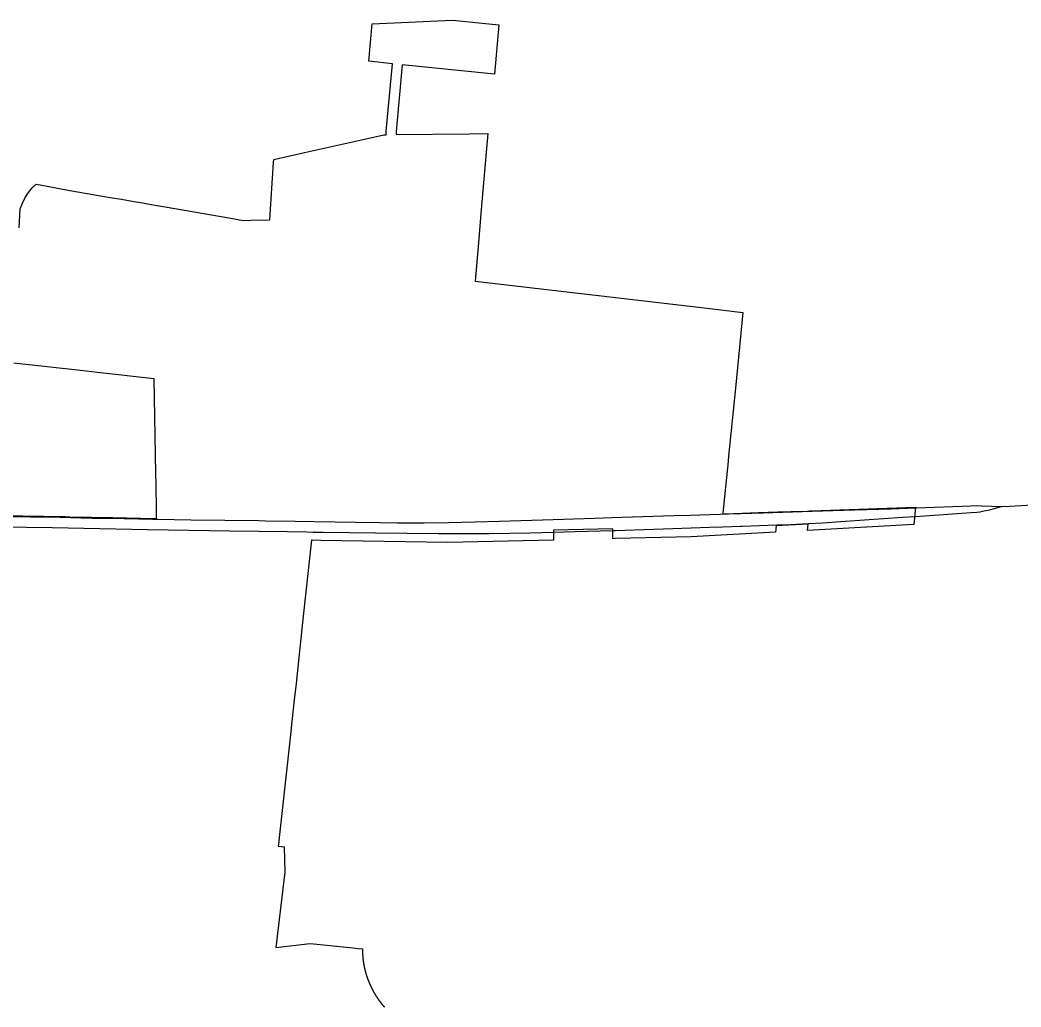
# Model space of a CAD drawing. Extents: x 0 to 34, y 0 to 22.
# Drawn here: x 7.4374 to 7.5358, y 16.0448 to 16.1419 of the extents above; entities that cross this region are included whole.
import ezdxf

# ---------------------------------------------------------------- set-up
doc = ezdxf.new("R2010")
doc.units = 0
doc.layers.add('GM_X_Corporation', color=7, linetype='Continuous')
doc.layers.add('GM_X_US_Route', color=7, linetype='Continuous')

msp = doc.modelspace()

# ---------------------------------------------------------------- linework, layer by layer
at = {"layer": 'GM_X_Corporation'}
for points in [[(7.43729740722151, 16.121432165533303), (7.437412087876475, 16.123304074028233), (7.4376221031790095, 16.123859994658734), (7.437890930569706, 16.12439044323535), (7.4382147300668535, 16.124888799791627), (7.43859074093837, 16.125349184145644), (7.438966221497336, 16.125718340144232), (7.4393653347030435, 16.12564485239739), (7.442291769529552, 16.125105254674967), (7.446262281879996, 16.12441575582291), (7.447363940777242, 16.12422432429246), (7.4484154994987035, 16.12404132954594), (7.449438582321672, 16.12386360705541), (7.450289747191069, 16.12371594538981), (7.45166827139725, 16.123476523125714), (7.458103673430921, 16.122358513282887), (7.459312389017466, 16.12214862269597), (7.46011872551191, 16.122163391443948), (7.4619581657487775, 16.122197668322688), (7.462311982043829, 16.127837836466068), (7.462331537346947, 16.12814948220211), (7.465059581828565, 16.12875963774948), (7.470965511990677, 16.130081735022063), (7.473148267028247, 16.1305700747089), (7.473372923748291, 16.130572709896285), (7.473401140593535, 16.130888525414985), (7.4739977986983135, 16.13755849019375), (7.471674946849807, 16.137793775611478), (7.472005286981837, 16.141476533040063), (7.479924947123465, 16.141850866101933), (7.48413794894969, 16.141408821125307), (7.484477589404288, 16.14137926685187), (7.484054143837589, 16.136536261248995), (7.4836992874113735, 16.13656635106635), (7.47495211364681, 16.13745925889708), (7.4743714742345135, 16.130900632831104), (7.474361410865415, 16.130587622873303), (7.4815454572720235, 16.13067501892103), (7.483377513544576, 16.130698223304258), (7.482743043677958, 16.123207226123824), (7.482467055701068, 16.119949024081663), (7.4821482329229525, 16.116183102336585), (7.504413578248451, 16.113578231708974), (7.508470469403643, 16.113104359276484), (7.507727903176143, 16.10566355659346), (7.507058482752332, 16.09895752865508), (7.506972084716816, 16.09809203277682), (7.506946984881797, 16.097840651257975), (7.506565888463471, 16.094023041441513), (7.5064991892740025, 16.09333460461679), (7.506746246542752, 16.093318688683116), (7.510007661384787, 16.09342429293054), (7.511897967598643, 16.09348536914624), (7.513184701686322, 16.093527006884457), (7.513680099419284, 16.093543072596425), (7.514826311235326, 16.093580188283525), (7.515005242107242, 16.09358599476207), (7.515221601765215, 16.093593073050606), (7.525436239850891, 16.093944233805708), (7.525262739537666, 16.092241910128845), (7.5148067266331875, 16.09166708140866), (7.514871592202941, 16.09229622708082), (7.511754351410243, 16.092124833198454), (7.51168790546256, 16.091495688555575), (7.503390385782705, 16.091038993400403), (7.495922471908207, 16.090862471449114), (7.495670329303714, 16.090856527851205), (7.495670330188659, 16.09182107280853), (7.489836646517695, 16.091682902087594), (7.489859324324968, 16.090718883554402), (7.47944465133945, 16.090472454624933), (7.466961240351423, 16.09069796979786), (7.466110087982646, 16.090706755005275), (7.466050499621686, 16.090707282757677), (7.4652415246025, 16.08322928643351), (7.464700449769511, 16.07823147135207), (7.464525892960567, 16.076616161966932), (7.4643513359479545, 16.075002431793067), (7.464119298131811, 16.072876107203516), (7.4639436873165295, 16.071265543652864), (7.463036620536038, 16.06295009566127), (7.4629079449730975, 16.061768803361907), (7.462794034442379, 16.060834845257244), (7.462769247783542, 16.060630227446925), (7.463353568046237, 16.060557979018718), (7.463411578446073, 16.058090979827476), (7.463411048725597, 16.058086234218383), (7.463122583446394, 16.05561711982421), (7.462543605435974, 16.050654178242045), (7.465914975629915, 16.051069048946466), (7.470144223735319, 16.05062459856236), (7.470603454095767, 16.050576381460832), (7.471051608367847, 16.05053135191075), (7.471053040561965, 16.050414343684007), (7.4710532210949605, 16.050398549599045), (7.471053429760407, 16.050382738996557), (7.471053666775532, 16.050366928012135), (7.471053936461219, 16.05035113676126), (7.471054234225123, 16.050335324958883), (7.47105456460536, 16.050319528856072), (7.471054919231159, 16.05030372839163), (7.471055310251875, 16.05028792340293), (7.4710557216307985, 16.05027212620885), (7.471056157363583, 16.05025633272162), (7.471056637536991, 16.050240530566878), (7.471057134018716, 16.050224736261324), (7.471057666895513, 16.0502089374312), (7.471058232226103, 16.050193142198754), (7.471058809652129, 16.050177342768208), (7.471059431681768, 16.050161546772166), (7.471060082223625, 16.05014576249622), (7.471060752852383, 16.05012996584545), (7.471061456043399, 16.050114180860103), (7.471062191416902, 16.05009837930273), (7.471062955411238, 16.05008259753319), (7.471063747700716, 16.050066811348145), (7.471064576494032, 16.05005102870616), (7.471065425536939, 16.050035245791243), (7.4710663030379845, 16.050019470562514), (7.471067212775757, 16.05000368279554), (7.471068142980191, 16.04998791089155), (7.47106912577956, 16.049972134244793), (7.471070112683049, 16.049956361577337), (7.471071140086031, 16.04994058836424), (7.471072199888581, 16.049924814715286), (7.471073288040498, 16.049909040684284), (7.471074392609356, 16.049893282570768), (7.4710755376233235, 16.049877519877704), (7.471076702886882, 16.049861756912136), (7.471077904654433, 16.049845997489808), (7.471079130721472, 16.049830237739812), (7.471080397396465, 16.049814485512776), (7.471081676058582, 16.049798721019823), (7.47108299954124, 16.04978297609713), (7.471084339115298, 16.049767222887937), (7.471085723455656, 16.049751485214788), (7.471087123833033, 16.049735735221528), (7.471088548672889, 16.049719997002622), (7.471090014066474, 16.049704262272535), (7.471091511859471, 16.049688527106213), (7.471093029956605, 16.049672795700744), (7.471093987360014, 16.049662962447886), (7.471094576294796, 16.049657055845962), (7.471096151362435, 16.04964134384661), (7.471097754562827, 16.049625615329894), (7.471099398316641, 16.049609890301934), (7.471101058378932, 16.049594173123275), (7.471102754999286, 16.049578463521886), (7.471104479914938, 16.049562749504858), (7.471106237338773, 16.049547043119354), (7.47110801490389, 16.049531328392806), (7.471109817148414, 16.049515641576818), (7.4711116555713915, 16.04949993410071), (7.471113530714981, 16.04948424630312), (7.471115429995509, 16.049468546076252), (7.471117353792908, 16.049452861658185), (7.4711193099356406, 16.04943717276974), (7.471121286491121, 16.049421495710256), (7.471123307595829, 16.04940581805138), (7.471125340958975, 16.049390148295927), (7.471127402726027, 16.049374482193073), (7.471129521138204, 16.04935881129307), (7.471131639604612, 16.04934314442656), (7.471133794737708, 16.049327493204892), (7.471135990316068, 16.04931183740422), (7.471138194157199, 16.04929619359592), (7.471140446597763, 16.04928054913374), (7.471142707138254, 16.04926490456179), (7.471145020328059, 16.049249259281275), (7.471147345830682, 16.049233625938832), (7.471149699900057, 16.049218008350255), (7.471152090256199, 16.04920237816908), (7.4711545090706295, 16.049186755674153), (7.471156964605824, 16.04917115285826), (7.471159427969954, 16.0491555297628), (7.471161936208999, 16.049139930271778), (7.4711644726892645, 16.049124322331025), (7.471167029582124, 16.049108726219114), (7.471169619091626, 16.049093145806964), (7.4711722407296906, 16.04907754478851), (7.471174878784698, 16.049061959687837), (7.471177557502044, 16.04904638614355), (7.471180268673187, 16.04903081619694), (7.471182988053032, 16.049015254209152), (7.471185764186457, 16.048999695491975), (7.471188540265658, 16.0489841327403), (7.471191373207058, 16.048968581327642), (7.47119421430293, 16.04895303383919), (7.47119709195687, 16.048937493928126), (7.471200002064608, 16.048921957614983), (7.471202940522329, 16.04890642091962), (7.471205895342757, 16.048890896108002), (7.471208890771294, 16.048875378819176), (7.471211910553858, 16.04885986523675), (7.47121495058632, 16.04884435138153), (7.471218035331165, 16.048828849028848), (7.471221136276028, 16.04881334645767), (7.471224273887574, 16.04879785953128), (7.471227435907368, 16.04878238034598), (7.47123063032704, 16.04876690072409), (7.471233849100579, 16.048751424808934), (7.471237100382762, 16.048735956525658), (7.471240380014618, 16.048720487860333), (7.4712436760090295, 16.048705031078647), (7.471247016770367, 16.048689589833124), (7.471250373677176, 16.048674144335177), (7.471253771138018, 16.048658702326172), (7.4712571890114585, 16.048643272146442), (7.471260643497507, 16.048627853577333), (7.471264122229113, 16.04861243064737), (7.471267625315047, 16.048597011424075), (7.471271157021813, 16.048581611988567), (7.471274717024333, 16.04856620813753), (7.4712783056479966, 16.048550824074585), (7.4712819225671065, 16.048535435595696), (7.4712855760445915, 16.048520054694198), (7.471289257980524, 16.048504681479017), (7.471292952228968, 16.04848932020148), (7.471296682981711, 16.04847396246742), (7.471300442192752, 16.04845861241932), (7.471304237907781, 16.04844326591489), (7.471308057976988, 16.048427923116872), (7.4713119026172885, 16.048412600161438), (7.471315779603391, 16.048397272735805), (7.471319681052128, 16.048381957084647), (7.471323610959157, 16.048366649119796), (7.471327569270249, 16.048351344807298), (7.471331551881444, 16.04833604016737), (7.4713355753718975, 16.04832076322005), (7.4713396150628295, 16.048305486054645), (7.471343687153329, 16.048290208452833), (7.471347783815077, 16.04827495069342), (7.471351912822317, 16.048259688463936), (7.471356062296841, 16.048244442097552), (7.4713602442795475, 16.048229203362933), (7.471364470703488, 16.048213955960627), (7.471368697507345, 16.04819873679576), (7.471372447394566, 16.048185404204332), (7.471377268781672, 16.048168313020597), (7.471381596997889, 16.048153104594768), (7.47138594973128, 16.048137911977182), (7.471390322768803, 16.048122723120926), (7.471394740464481, 16.04810754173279), (7.471399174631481, 16.04809238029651), (7.471403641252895, 16.048077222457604), (7.471408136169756, 16.048062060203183), (7.47141265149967, 16.048046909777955), (7.471417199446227, 16.048031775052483), (7.471421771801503, 16.04801664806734), (7.471426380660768, 16.048001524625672), (7.471431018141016, 16.047986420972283), (7.471435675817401, 16.047971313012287), (7.471440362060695, 16.047956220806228), (7.471445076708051, 16.047941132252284), (7.471449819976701, 16.047926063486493), (7.471454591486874, 16.04791098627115), (7.471459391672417, 16.047895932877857), (7.471464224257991, 16.04788087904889), (7.471469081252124, 16.04786583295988), (7.471473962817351, 16.047850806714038), (7.471478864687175, 16.047835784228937), (7.471483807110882, 16.047820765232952), (7.471488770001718, 16.0478057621), (7.471493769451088, 16.047790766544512), (7.47149878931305, 16.047775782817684), (7.471503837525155, 16.04776079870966), (7.471508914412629, 16.04774583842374), (7.471514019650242, 16.047730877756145), (7.471519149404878, 16.04771593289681), (7.471524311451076, 16.047700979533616), (7.471529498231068, 16.047686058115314), (7.4715347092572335, 16.047671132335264), (7.471539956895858, 16.047656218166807), (7.471545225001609, 16.04764131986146), (7.471550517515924, 16.047626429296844), (7.471555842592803, 16.047611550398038), (7.471561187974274, 16.047596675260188), (7.471566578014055, 16.04758180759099), (7.471571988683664, 16.047566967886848), (7.47157740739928, 16.047552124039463), (7.471582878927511, 16.047537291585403), (7.471588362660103, 16.04752246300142), (7.47159387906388, 16.0475076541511), (7.471599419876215, 16.047492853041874), (7.471604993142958, 16.047478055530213), (7.471607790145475, 16.047470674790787), (7.471610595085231, 16.047463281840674), (7.4716162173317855, 16.047448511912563), (7.47162187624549, 16.047433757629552), (7.471627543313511, 16.047419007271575), (7.471633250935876, 16.047404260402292), (7.471638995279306, 16.04738953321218), (7.471644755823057, 16.047374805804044), (7.471650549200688, 16.04736011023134), (7.4716563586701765, 16.04734540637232), (7.471662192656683, 16.04733071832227), (7.471668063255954, 16.047316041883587), (7.471673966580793, 16.047301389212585), (7.4716798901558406, 16.0472867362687), (7.47168583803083, 16.047272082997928), (7.47169181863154, 16.047257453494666), (7.471697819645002, 16.047242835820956), (7.471703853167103, 16.04722822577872), (7.471709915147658, 16.047213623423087), (7.471715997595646, 16.047199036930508), (7.471722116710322, 16.047184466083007), (7.471728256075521, 16.047169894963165), (7.47173442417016, 16.04715535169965), (7.471740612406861, 16.047140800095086), (7.471746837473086, 16.047126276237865), (7.471753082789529, 16.047111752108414), (7.471759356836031, 16.047097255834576), (7.471765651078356, 16.047082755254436), (7.471771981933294, 16.047068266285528), (7.4717783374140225, 16.047053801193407), (7.471784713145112, 16.047039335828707), (7.471791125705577, 16.047024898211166), (7.47179756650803, 16.047010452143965), (7.471804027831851, 16.046996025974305), (7.4718105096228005, 16.046981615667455), (7.471817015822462, 16.04696721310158), (7.4718235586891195, 16.046952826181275), (7.471830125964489, 16.04693844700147), (7.471836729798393, 16.046924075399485), (7.471843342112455, 16.04690973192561), (7.47184998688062, 16.046895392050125), (7.471856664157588, 16.046881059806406), (7.471863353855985, 16.046866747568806), (7.471870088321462, 16.046852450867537), (7.471876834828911, 16.046838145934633), (7.471883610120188, 16.04682387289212), (7.471890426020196, 16.04680960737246), (7.471897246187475, 16.046795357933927), (7.471904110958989, 16.04678111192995), (7.471904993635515, 16.04677927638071), (7.471910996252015, 16.04676688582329), (7.471917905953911, 16.046752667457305), (7.4719248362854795, 16.0467384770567), (7.471931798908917, 16.046724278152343), (7.471938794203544, 16.04671009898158), (7.471945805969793, 16.046695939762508), (7.4719528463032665, 16.0466817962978), (7.471959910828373, 16.046667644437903), (7.471967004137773, 16.046653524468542), (7.471974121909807, 16.046639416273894), (7.471981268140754, 16.0466253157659), (7.4719884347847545, 16.04661122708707), (7.47199563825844, 16.046597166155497), (7.472002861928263, 16.046583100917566), (7.472010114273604, 16.046569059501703), (7.472017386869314, 16.04655501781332), (7.472024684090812, 16.046541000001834), (7.472032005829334, 16.04652699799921), (7.4720393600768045, 16.046513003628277), (7.472046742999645, 16.046499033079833), (7.472054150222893, 16.046485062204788), (7.472061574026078, 16.04647111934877), (7.47206903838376, 16.046457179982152), (7.472076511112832, 16.04644326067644), (7.472084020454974, 16.046429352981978), (7.472091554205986, 16.04641545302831), (7.472099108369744, 16.046401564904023), (7.472106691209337, 16.046387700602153), (7.472114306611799, 16.046373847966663), (7.472121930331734, 16.04636001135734), (7.472129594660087, 16.046346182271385), (7.472137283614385, 16.046332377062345), (7.47214499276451, 16.046318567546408), (7.472152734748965, 16.046304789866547), (7.4721604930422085, 16.046291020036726), (7.47216828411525, 16.046277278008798), (7.472176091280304, 16.046263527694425), (7.472183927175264, 16.046249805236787), (7.472191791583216, 16.046236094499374), (7.472199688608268, 16.04622239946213), (7.472207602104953, 16.046208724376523), (7.47221553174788, 16.04619504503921), (7.472223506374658, 16.04618139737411), (7.472231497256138, 16.04616775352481), (7.472239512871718, 16.046154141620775), (7.472247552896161, 16.04614053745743), (7.472255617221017, 16.046126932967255), (7.472263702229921, 16.04611336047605), (7.472271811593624, 16.046099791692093), (7.472279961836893, 16.046086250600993), (7.472288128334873, 16.046072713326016), (7.472296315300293, 16.04605919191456), (7.472304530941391, 16.046045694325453), (7.4723127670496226, 16.046032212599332), (7.472321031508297, 16.04601873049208), (7.472329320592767, 16.046005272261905), (7.472337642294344, 16.045991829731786), (7.4723459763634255, 16.04597840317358), (7.472354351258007, 16.04596500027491), (7.472362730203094, 16.04595159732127), (7.472371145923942, 16.045938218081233), (7.472379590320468, 16.045924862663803), (7.472388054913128, 16.045911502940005), (7.472396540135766, 16.04589817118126), (7.472405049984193, 16.045884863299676), (7.472413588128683, 16.045871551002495), (7.472422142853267, 16.045858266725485), (7.472430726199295, 16.045845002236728), (7.472439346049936, 16.045831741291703), (7.472447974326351, 16.04581850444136), (7.472456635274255, 16.045805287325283), (7.472465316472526, 16.045792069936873), (7.472474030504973, 16.045778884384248), (7.472482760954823, 16.04576571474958), (7.472491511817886, 16.04575255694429), (7.472500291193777, 16.0457394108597), (7.472509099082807, 16.04572627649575), (7.472517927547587, 16.04571316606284), (7.47252678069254, 16.04570008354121), (7.472535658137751, 16.045687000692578), (7.472544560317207, 16.045673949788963)], [(7.4355597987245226, 16.09314845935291), (7.441838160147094, 16.093028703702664), (7.442272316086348, 16.09302051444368), (7.446496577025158, 16.092940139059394), (7.449216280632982, 16.092888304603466), (7.450820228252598, 16.092846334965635), (7.450811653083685, 16.093497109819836), (7.450759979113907, 16.096319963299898), (7.450743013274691, 16.09724686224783), (7.4505723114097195, 16.106582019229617), (7.445010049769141, 16.107199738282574), (7.443316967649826, 16.10738764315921), (7.43677097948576, 16.10811467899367)], [(7.472544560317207, 16.045673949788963), (7.4725534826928, 16.04566089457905), (7.472562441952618, 16.045647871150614), (7.4725714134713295, 16.04563485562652), (7.472580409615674, 16.045621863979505), (7.472589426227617, 16.04560888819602), (7.472598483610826, 16.045595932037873), (7.472607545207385, 16.045582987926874), (7.47261663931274, 16.0455700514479), (7.472625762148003, 16.045557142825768), (7.472634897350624, 16.04554425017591), (7.47264406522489, 16.04553137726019), (7.472653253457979, 16.045518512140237), (7.472662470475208, 16.045505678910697), (7.472671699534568, 16.045492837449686), (7.472675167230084, 16.04548803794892), (7.4726809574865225, 16.045480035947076), (7.472690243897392, 16.04546724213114), (7.4726995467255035, 16.04545446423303), (7.472708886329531, 16.045441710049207), (7.4727182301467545, 16.04542896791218), (7.472727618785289, 16.045416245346), (7.472737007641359, 16.045403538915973), (7.472746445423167, 16.045390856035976), (7.472755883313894, 16.04537818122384), (7.4727653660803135, 16.045365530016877), (7.47277485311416, 16.045352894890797), (7.472784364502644, 16.045340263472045), (7.472793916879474, 16.04532766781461), (7.472803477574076, 16.045315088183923), (7.472813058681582, 16.045302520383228), (7.472822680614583, 16.04528997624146), (7.472832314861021, 16.04527744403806), (7.472841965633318, 16.04526493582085), (7.472851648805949, 16.04525242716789), (7.472861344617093, 16.045239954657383), (7.472871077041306, 16.045227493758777), (7.472880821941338, 16.045215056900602), (7.472890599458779, 16.0452026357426), (7.472900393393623, 16.045190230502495), (7.47291021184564, 16.045177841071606), (7.472920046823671, 16.045165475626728), (7.472929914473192, 16.04515312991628), (7.4729398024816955, 16.045140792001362), (7.472949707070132, 16.045128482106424), (7.472959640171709, 16.045116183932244), (7.472969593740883, 16.04510390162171), (7.472979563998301, 16.04509165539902), (7.472989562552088, 16.045079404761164), (7.472999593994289, 16.045067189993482), (7.473009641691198, 16.045054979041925), (7.473019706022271, 16.04504280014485), (7.473029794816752, 16.04503063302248), (7.4730398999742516, 16.04501847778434), (7.473050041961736, 16.045006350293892), (7.473060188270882, 16.044994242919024), (7.473070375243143, 16.044982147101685), (7.473080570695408, 16.044970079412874), (7.473090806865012, 16.04495802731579), (7.473101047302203, 16.04494599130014), (7.473111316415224, 16.04493397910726), (7.473121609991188, 16.04492197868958), (7.473131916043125, 16.044910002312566), (7.473142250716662, 16.044898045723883), (7.4731526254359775, 16.04488665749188), (7.473163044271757, 16.044875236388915), (7.473173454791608, 16.04486379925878), (7.4731838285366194, 16.04485233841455), (7.473194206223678, 16.04484086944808), (7.4732045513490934, 16.044829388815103), (7.473214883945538, 16.04481788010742)]]:
    msp.add_lwpolyline(points, dxfattribs=at)
at = {"layer": 'GM_X_US_Route'}
for points in [[(7.46633134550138, 16.09254565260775), (7.4703603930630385, 16.092485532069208), (7.472778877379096, 16.092452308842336), (7.474511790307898, 16.092427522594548), (7.477128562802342, 16.092427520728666), (7.4795053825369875, 16.092444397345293), (7.482130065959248, 16.092510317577), (7.484540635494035, 16.092578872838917), (7.489826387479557, 16.092758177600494), (7.491838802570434, 16.092825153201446), (7.493907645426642, 16.092893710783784), (7.495565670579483, 16.092949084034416), (7.5016746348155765, 16.09314578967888), (7.503245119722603, 16.093184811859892), (7.506222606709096, 16.093282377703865), (7.506518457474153, 16.093289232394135), (7.507103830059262, 16.093308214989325), (7.510471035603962, 16.093415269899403), (7.515233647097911, 16.093572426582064), (7.51943566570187, 16.093710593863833), (7.523049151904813, 16.093811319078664), (7.52545550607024, 16.093898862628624), (7.525524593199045, 16.093901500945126), (7.530895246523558, 16.09408976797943), (7.531457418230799, 16.09410980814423), (7.531927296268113, 16.09410505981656), (7.5339080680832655, 16.094034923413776)], [(7.525450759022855, 16.093032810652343), (7.530901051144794, 16.093436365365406), (7.531473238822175, 16.093478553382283), (7.531797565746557, 16.093512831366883), (7.5320417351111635, 16.093552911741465), (7.532365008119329, 16.09362094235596), (7.532716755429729, 16.093700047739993), (7.5339080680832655, 16.094034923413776)], [(7.5339080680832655, 16.094034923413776), (7.534704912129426, 16.094070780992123), (7.5369614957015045, 16.094193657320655), (7.5377202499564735, 16.09423249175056)], [(7.410680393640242, 16.093463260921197), (7.417368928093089, 16.093358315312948), (7.422103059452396, 16.093271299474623), (7.423843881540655, 16.09324440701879), (7.428704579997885, 16.093170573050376), (7.431841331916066, 16.09310465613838), (7.435513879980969, 16.093055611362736), (7.441306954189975, 16.092978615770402), (7.444477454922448, 16.09289001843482), (7.447630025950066, 16.092832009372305), (7.450394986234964, 16.092790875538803), (7.45090125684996, 16.092782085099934)], [(7.45090125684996, 16.092782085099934), (7.454191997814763, 16.092724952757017), (7.460873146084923, 16.09263424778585)], [(7.460873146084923, 16.09263424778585), (7.461529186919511, 16.092617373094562), (7.464450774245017, 16.092576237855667), (7.46633134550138, 16.09254565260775)], [(7.5148824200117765, 16.092359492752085), (7.5163010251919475, 16.09243490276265), (7.518564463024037, 16.09259364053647), (7.524175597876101, 16.09298757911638), (7.52536690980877, 16.09302660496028), (7.525450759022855, 16.093032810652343)], [(7.435437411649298, 16.09203885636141), (7.437981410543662, 16.091994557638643), (7.440554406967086, 16.09195816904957), (7.449902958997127, 16.09177412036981), (7.458000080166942, 16.09164808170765), (7.460907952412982, 16.091602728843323), (7.463677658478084, 16.0915531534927), (7.465598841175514, 16.091518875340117), (7.466221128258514, 16.091513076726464), (7.467179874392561, 16.091504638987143), (7.4723258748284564, 16.09144346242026), (7.478550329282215, 16.091357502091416), (7.483524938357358, 16.09138229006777), (7.487519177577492, 16.091443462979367), (7.489869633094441, 16.091508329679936)], [(7.489869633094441, 16.091508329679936), (7.491942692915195, 16.091565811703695), (7.4956922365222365, 16.091669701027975), (7.495769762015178, 16.09167180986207)], [(7.495769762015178, 16.09167180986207), (7.495924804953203, 16.091676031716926), (7.501572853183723, 16.091855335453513), (7.505171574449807, 16.091977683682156), (7.50649788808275, 16.09201407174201), (7.508246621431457, 16.092084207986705), (7.508409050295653, 16.09209106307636), (7.511766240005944, 16.092208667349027)], [(7.511766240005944, 16.092208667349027), (7.512567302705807, 16.092236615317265), (7.5148824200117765, 16.092359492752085)]]:
    msp.add_lwpolyline(points, dxfattribs=at)

doc.saveas('drawing.dxf')
